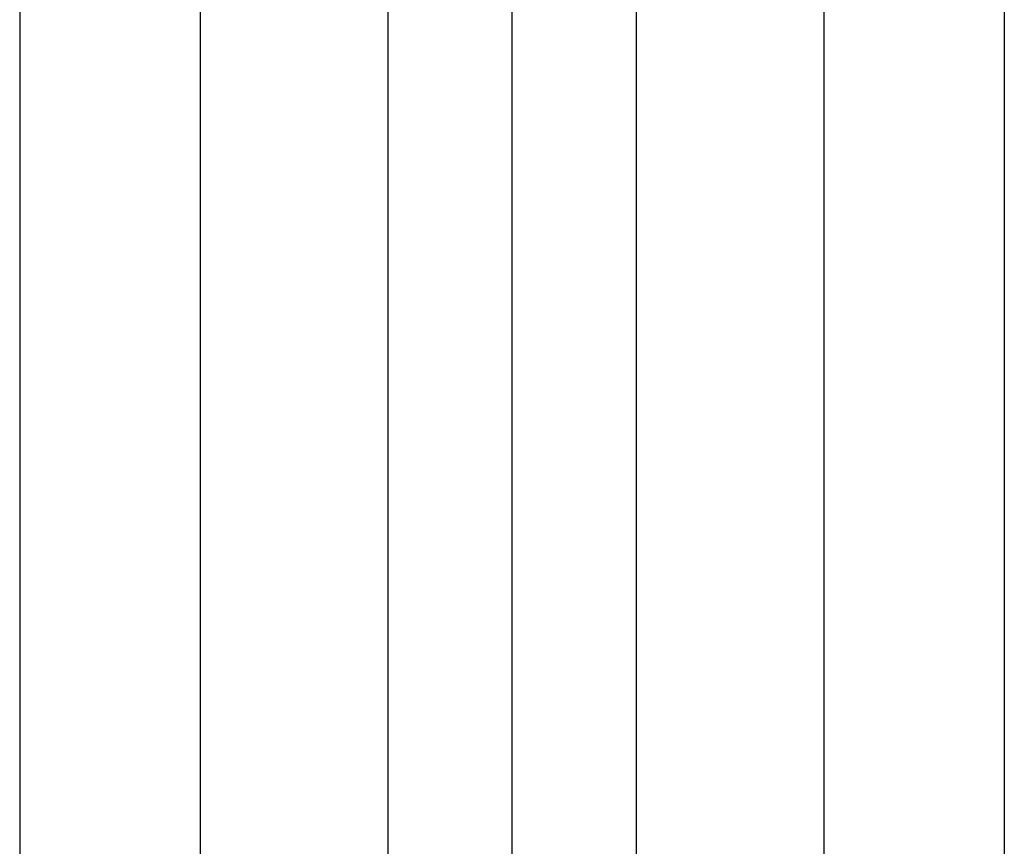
# Model space of a CAD drawing. Header units: millimetres. Extents: x -646 to 654, y -203 to 198.
# Tile 605 of 656: x 504.12 to 509.12, y 110.23 to 114.43. Entities that reach past the tile are written whole.
import ezdxf

# ---------------------------------------------------------------- set-up
doc = ezdxf.new("R2010")
doc.units = ezdxf.units.MM
doc.layers.add('Default', color=7, linetype='Continuous', true_color=0x000000)

msp = doc.modelspace()

# ---------------------------------------------------------------- linework, layer by layer
at = {"layer": 'Default', "color": 9, "true_color": 0xadc4cf}
for p, q in [((505.0322, 114.5307, 777.4532), (505.0322, 97.8262, 777.4532)), ((505.9847, 114.5307, 775.2387), (505.9847, 97.8262, 775.2387)), ((507.2466, 114.5307, 778.4057), (507.2466, 97.8262, 778.4057)), ((508.1991, 114.5307, 776.1913), (508.1991, 97.8262, 776.1913))]:
    msp.add_line(p, q, dxfattribs=at)
at = {"layer": 'Default'}
for points in [[(504.1156, 134.5307, 776.8222), (504.1156, 115.2807, 776.8222), (504.1156, 96.0307, 776.8222)], [(506.6156, 134.5307, 779.3222), (506.6156, 115.2807, 779.3222), (506.6156, 96.0307, 779.3222)], [(506.6156, 134.5307, 774.3222), (506.6156, 115.2807, 774.3222), (506.6156, 96.0307, 774.3222)], [(509.1156, 134.5307, 776.8222), (509.1156, 115.2807, 776.8222), (509.1156, 96.0307, 776.8222)], [(504.1156, 134.3403, 776.8222), (504.1156, 111.8403, 776.8222), (504.1156, 89.3403, 776.8222)], [(506.6156, 134.3403, 779.3222), (506.6156, 111.8403, 779.3222), (506.6156, 89.3403, 779.3222)], [(506.6156, 134.3403, 774.3222), (506.6156, 111.8403, 774.3222), (506.6156, 89.3403, 774.3222)], [(509.1156, 134.3403, 776.8222), (509.1156, 111.8403, 776.8222), (509.1156, 89.3403, 776.8222)]]:
    msp.add_open_spline(points, degree=2, dxfattribs=at)

doc.saveas('drawing.dxf')
